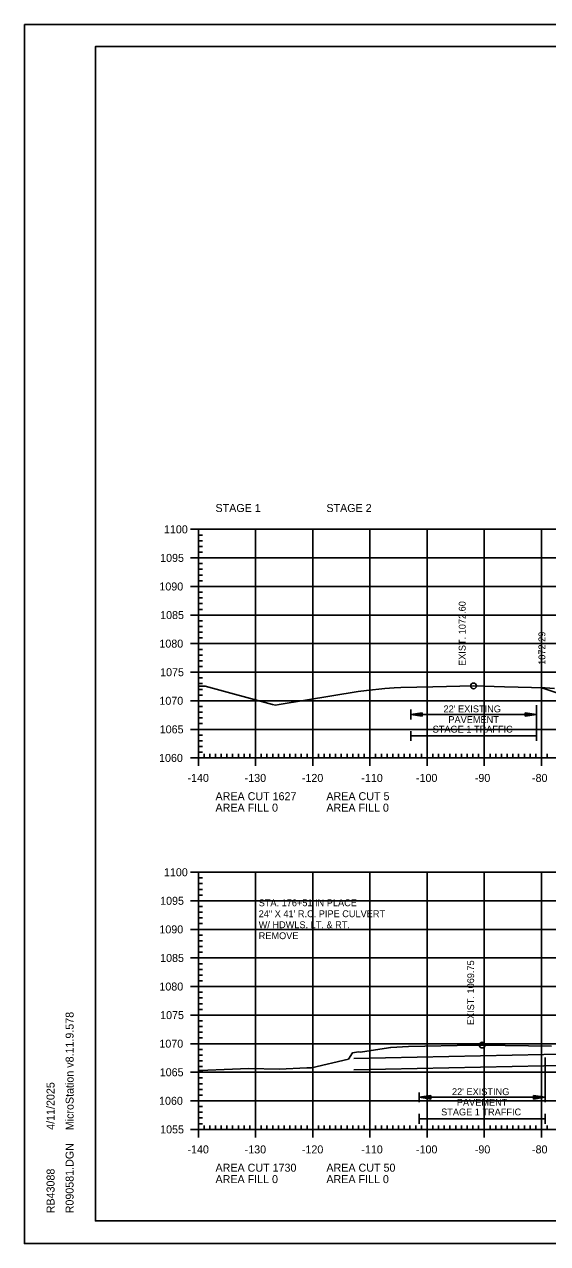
# Model space of a CAD drawing. Extents: x 1322838 to 1324533, y 339903 to 351025.
# Drawn here: x 1323533.3 to 1323624.8, y 348038.5 to 348251.9 of the extents above; entities that cross this region are included whole.
import ezdxf

# ---------------------------------------------------------------- set-up
doc = ezdxf.new("R2010")
doc.units = 0
for name, color, linetype in [('R_Axis', 7, 'Continuous'), ('R_Axis Annot', 7, 'Continuous'), ('R_Border', 7, 'Continuous'), ('R_Border Notes', 7, 'Continuous'), ('R_Exist Surface', 7, 'Continuous'), ('R_Fin Surface', 7, 'Continuous'), ('R_Fin Surface Annot', 7, 'Continuous'), ('R_Grid', 7, 'Continuous'), ('R_No Plot', 7, 'Continuous'), ('R_Water', 7, 'Continuous'), ('R_Xsect Elev', 7, 'Continuous')]:
    doc.layers.add(name, color=color, linetype=linetype)

msp = doc.modelspace()

# ---------------------------------------------------------------- linework, layer by layer
at = {"layer": 'R_Axis'}
for p, q in [((1323562.32, 348163.53), (1323565.12, 348163.53)), ((1323563.72, 348123.53), (1323563.72, 348163.53)), ((1323563.72, 348162.53), (1323564.42, 348162.53)), ((1323563.72, 348161.53), (1323564.42, 348161.53)), ((1323562.32, 348158.53), (1323565.12, 348158.53)), ((1323563.72, 348160.53), (1323564.42, 348160.53)), ((1323563.72, 348159.53), (1323564.42, 348159.53)), ((1323563.72, 348157.53), (1323564.42, 348157.53)), ((1323563.72, 348156.53), (1323564.42, 348156.53)), ((1323563.72, 348155.53), (1323564.42, 348155.53)), ((1323563.72, 348154.53), (1323564.42, 348154.53)), ((1323562.32, 348153.53), (1323565.12, 348153.53)), ((1323563.72, 348152.53), (1323564.42, 348152.53)), ((1323563.72, 348151.53), (1323564.42, 348151.53)), ((1323563.72, 348150.53), (1323564.42, 348150.53)), ((1323562.32, 348148.53), (1323565.12, 348148.53)), ((1323563.72, 348149.53), (1323564.42, 348149.53)), ((1323563.72, 348147.53), (1323564.42, 348147.53)), ((1323563.72, 348146.53), (1323564.42, 348146.53)), ((1323562.32, 348143.53), (1323565.12, 348143.53)), ((1323563.72, 348145.53), (1323564.42, 348145.53)), ((1323563.72, 348144.53), (1323564.42, 348144.53)), ((1323563.72, 348142.53), (1323564.42, 348142.53)), ((1323563.72, 348141.53), (1323564.42, 348141.53)), ((1323563.72, 348140.53), (1323564.42, 348140.53)), ((1323563.72, 348139.53), (1323564.42, 348139.53)), ((1323562.32, 348138.53), (1323565.12, 348138.53)), ((1323563.72, 348137.53), (1323564.42, 348137.53)), ((1323563.72, 348136.53), (1323564.42, 348136.53)), ((1323563.72, 348135.53), (1323564.42, 348135.53)), ((1323562.32, 348133.53), (1323565.12, 348133.53)), ((1323563.72, 348134.53), (1323564.42, 348134.53)), ((1323563.72, 348132.53), (1323564.42, 348132.53)), ((1323563.72, 348131.53), (1323564.42, 348131.53)), ((1323563.72, 348130.53), (1323564.42, 348130.53)), ((1323563.72, 348129.53), (1323564.42, 348129.53)), ((1323562.32, 348128.53), (1323565.12, 348128.53)), ((1323563.72, 348127.53), (1323564.42, 348127.53)), ((1323563.72, 348126.53), (1323564.42, 348126.53)), ((1323563.72, 348125.53), (1323564.42, 348125.53)), ((1323563.72, 348122.13), (1323563.72, 348124.93)), ((1323563.72, 348124.53), (1323564.42, 348124.53)), ((1323573.72, 348122.13), (1323573.72, 348124.93)), ((1323583.72, 348122.13), (1323583.72, 348124.93)), ((1323593.72, 348122.13), (1323593.72, 348124.93)), ((1323603.72, 348122.13), (1323603.72, 348124.93)), ((1323613.72, 348122.13), (1323613.72, 348124.93)), ((1323623.72, 348122.13), (1323623.72, 348124.93)), ((1323562.32, 348123.53), (1323565.12, 348123.53)), ((1323563.72, 348123.53), (1323843.72, 348123.53)), ((1323564.72, 348123.53), (1323564.72, 348124.23)), ((1323565.72, 348123.53), (1323565.72, 348124.23)), ((1323566.72, 348123.53), (1323566.72, 348124.23)), ((1323567.72, 348123.53), (1323567.72, 348124.23)), ((1323568.72, 348123.53), (1323568.72, 348124.23)), ((1323569.72, 348123.53), (1323569.72, 348124.23)), ((1323570.72, 348123.53), (1323570.72, 348124.23)), ((1323571.72, 348123.53), (1323571.72, 348124.23)), ((1323572.72, 348123.53), (1323572.72, 348124.23)), ((1323574.72, 348123.53), (1323574.72, 348124.23)), ((1323575.72, 348123.53), (1323575.72, 348124.23)), ((1323576.72, 348123.53), (1323576.72, 348124.23)), ((1323577.72, 348123.53), (1323577.72, 348124.23)), ((1323578.72, 348123.53), (1323578.72, 348124.23)), ((1323579.72, 348123.53), (1323579.72, 348124.23)), ((1323580.72, 348123.53), (1323580.72, 348124.23)), ((1323581.72, 348123.53), (1323581.72, 348124.23)), ((1323582.72, 348123.53), (1323582.72, 348124.23)), ((1323584.72, 348123.53), (1323584.72, 348124.23)), ((1323585.72, 348123.53), (1323585.72, 348124.23)), ((1323586.72, 348123.53), (1323586.72, 348124.23)), ((1323587.72, 348123.53), (1323587.72, 348124.23)), ((1323588.72, 348123.53), (1323588.72, 348124.23)), ((1323589.72, 348123.53), (1323589.72, 348124.23)), ((1323590.72, 348123.53), (1323590.72, 348124.23)), ((1323591.72, 348123.53), (1323591.72, 348124.23)), ((1323592.72, 348123.53), (1323592.72, 348124.23)), ((1323594.72, 348123.53), (1323594.72, 348124.23)), ((1323595.72, 348123.53), (1323595.72, 348124.23)), ((1323596.72, 348123.53), (1323596.72, 348124.23)), ((1323597.72, 348123.53), (1323597.72, 348124.23)), ((1323598.72, 348123.53), (1323598.72, 348124.23)), ((1323599.72, 348123.53), (1323599.72, 348124.23)), ((1323600.72, 348123.53), (1323600.72, 348124.23)), ((1323601.72, 348123.53), (1323601.72, 348124.23)), ((1323602.72, 348123.53), (1323602.72, 348124.23)), ((1323604.72, 348123.53), (1323604.72, 348124.23)), ((1323605.72, 348123.53), (1323605.72, 348124.23)), ((1323606.72, 348123.53), (1323606.72, 348124.23)), ((1323607.72, 348123.53), (1323607.72, 348124.23)), ((1323608.72, 348123.53), (1323608.72, 348124.23)), ((1323609.72, 348123.53), (1323609.72, 348124.23)), ((1323610.72, 348123.53), (1323610.72, 348124.23)), ((1323611.72, 348123.53), (1323611.72, 348124.23)), ((1323612.72, 348123.53), (1323612.72, 348124.23)), ((1323614.72, 348123.53), (1323614.72, 348124.23)), ((1323615.72, 348123.53), (1323615.72, 348124.23)), ((1323616.72, 348123.53), (1323616.72, 348124.23)), ((1323617.72, 348123.53), (1323617.72, 348124.23)), ((1323618.72, 348123.53), (1323618.72, 348124.23)), ((1323619.72, 348123.53), (1323619.72, 348124.23)), ((1323620.72, 348123.53), (1323620.72, 348124.23)), ((1323621.72, 348123.53), (1323621.72, 348124.23)), ((1323622.72, 348123.53), (1323622.72, 348124.23)), ((1323624.72, 348123.53), (1323624.72, 348124.23)), ((1323562.32, 348103.53), (1323565.12, 348103.53)), ((1323563.72, 348058.53), (1323563.72, 348103.53)), ((1323563.72, 348102.53), (1323564.42, 348102.53)), ((1323563.72, 348101.53), (1323564.42, 348101.53)), ((1323563.72, 348100.53), (1323564.42, 348100.53)), ((1323563.72, 348099.53), (1323564.42, 348099.53)), ((1323562.32, 348098.53), (1323565.12, 348098.53)), ((1323563.72, 348097.53), (1323564.42, 348097.53)), ((1323563.72, 348096.53), (1323564.42, 348096.53)), ((1323563.72, 348095.53), (1323564.42, 348095.53)), ((1323563.72, 348094.53), (1323564.42, 348094.53)), ((1323562.32, 348093.53), (1323565.12, 348093.53)), ((1323563.72, 348092.53), (1323564.42, 348092.53)), ((1323563.72, 348091.53), (1323564.42, 348091.53)), ((1323563.72, 348090.53), (1323564.42, 348090.53)), ((1323562.32, 348088.53), (1323565.12, 348088.53)), ((1323563.72, 348089.53), (1323564.42, 348089.53)), ((1323563.72, 348087.53), (1323564.42, 348087.53)), ((1323563.72, 348086.53), (1323564.42, 348086.53)), ((1323563.72, 348085.53), (1323564.42, 348085.53)), ((1323563.72, 348084.53), (1323564.42, 348084.53)), ((1323562.32, 348083.53), (1323565.12, 348083.53)), ((1323563.72, 348082.53), (1323564.42, 348082.53)), ((1323563.72, 348081.53), (1323564.42, 348081.53)), ((1323563.72, 348080.53), (1323564.42, 348080.53)), ((1323563.72, 348079.53), (1323564.42, 348079.53)), ((1323562.32, 348078.53), (1323565.12, 348078.53)), ((1323563.72, 348077.53), (1323564.42, 348077.53)), ((1323563.72, 348076.53), (1323564.42, 348076.53)), ((1323563.72, 348075.53), (1323564.42, 348075.53)), ((1323562.32, 348073.53), (1323565.12, 348073.53)), ((1323563.72, 348074.53), (1323564.42, 348074.53)), ((1323563.72, 348072.53), (1323564.42, 348072.53)), ((1323563.72, 348071.53), (1323564.42, 348071.53)), ((1323563.72, 348070.53), (1323564.42, 348070.53)), ((1323563.72, 348069.53), (1323564.42, 348069.53)), ((1323562.32, 348068.53), (1323565.12, 348068.53)), ((1323563.72, 348067.53), (1323564.42, 348067.53)), ((1323563.72, 348066.53), (1323564.42, 348066.53)), ((1323563.72, 348065.53), (1323564.42, 348065.53)), ((1323562.32, 348063.53), (1323565.12, 348063.53)), ((1323563.72, 348064.53), (1323564.42, 348064.53)), ((1323563.72, 348062.53), (1323564.42, 348062.53)), ((1323563.72, 348061.53), (1323564.42, 348061.53)), ((1323563.72, 348060.53), (1323564.42, 348060.53)), ((1323562.32, 348058.53), (1323565.12, 348058.53)), ((1323563.72, 348057.13), (1323563.72, 348059.93)), ((1323563.72, 348059.53), (1323564.42, 348059.53)), ((1323563.72, 348058.53), (1323843.72, 348058.53)), ((1323564.72, 348058.53), (1323564.72, 348059.23)), ((1323565.72, 348058.53), (1323565.72, 348059.23)), ((1323566.72, 348058.53), (1323566.72, 348059.23)), ((1323567.72, 348058.53), (1323567.72, 348059.23)), ((1323568.72, 348058.53), (1323568.72, 348059.23)), ((1323569.72, 348058.53), (1323569.72, 348059.23)), ((1323570.72, 348058.53), (1323570.72, 348059.23)), ((1323571.72, 348058.53), (1323571.72, 348059.23)), ((1323572.72, 348058.53), (1323572.72, 348059.23)), ((1323573.72, 348057.13), (1323573.72, 348059.93)), ((1323574.72, 348058.53), (1323574.72, 348059.23)), ((1323575.72, 348058.53), (1323575.72, 348059.23)), ((1323576.72, 348058.53), (1323576.72, 348059.23)), ((1323577.72, 348058.53), (1323577.72, 348059.23)), ((1323578.72, 348058.53), (1323578.72, 348059.23)), ((1323579.72, 348058.53), (1323579.72, 348059.23)), ((1323580.72, 348058.53), (1323580.72, 348059.23)), ((1323581.72, 348058.53), (1323581.72, 348059.23)), ((1323582.72, 348058.53), (1323582.72, 348059.23)), ((1323583.72, 348057.13), (1323583.72, 348059.93)), ((1323584.72, 348058.53), (1323584.72, 348059.23)), ((1323585.72, 348058.53), (1323585.72, 348059.23)), ((1323586.72, 348058.53), (1323586.72, 348059.23)), ((1323587.72, 348058.53), (1323587.72, 348059.23)), ((1323588.72, 348058.53), (1323588.72, 348059.23)), ((1323589.72, 348058.53), (1323589.72, 348059.23)), ((1323590.72, 348058.53), (1323590.72, 348059.23)), ((1323591.72, 348058.53), (1323591.72, 348059.23)), ((1323592.72, 348058.53), (1323592.72, 348059.23)), ((1323593.72, 348057.13), (1323593.72, 348059.93)), ((1323594.72, 348058.53), (1323594.72, 348059.23)), ((1323595.72, 348058.53), (1323595.72, 348059.23)), ((1323596.72, 348058.53), (1323596.72, 348059.23)), ((1323597.72, 348058.53), (1323597.72, 348059.23)), ((1323598.72, 348058.53), (1323598.72, 348059.23)), ((1323599.72, 348058.53), (1323599.72, 348059.23)), ((1323600.72, 348058.53), (1323600.72, 348059.23)), ((1323601.72, 348058.53), (1323601.72, 348059.23)), ((1323602.72, 348058.53), (1323602.72, 348059.23)), ((1323603.72, 348057.13), (1323603.72, 348059.93)), ((1323604.72, 348058.53), (1323604.72, 348059.23)), ((1323605.72, 348058.53), (1323605.72, 348059.23)), ((1323606.72, 348058.53), (1323606.72, 348059.23)), ((1323607.72, 348058.53), (1323607.72, 348059.23)), ((1323608.72, 348058.53), (1323608.72, 348059.23)), ((1323609.72, 348058.53), (1323609.72, 348059.23)), ((1323610.72, 348058.53), (1323610.72, 348059.23)), ((1323611.72, 348058.53), (1323611.72, 348059.23)), ((1323612.72, 348058.53), (1323612.72, 348059.23)), ((1323613.72, 348057.13), (1323613.72, 348059.93)), ((1323614.72, 348058.53), (1323614.72, 348059.23)), ((1323615.72, 348058.53), (1323615.72, 348059.23)), ((1323616.72, 348058.53), (1323616.72, 348059.23)), ((1323617.72, 348058.53), (1323617.72, 348059.23)), ((1323618.72, 348058.53), (1323618.72, 348059.23)), ((1323619.72, 348058.53), (1323619.72, 348059.23)), ((1323620.72, 348058.53), (1323620.72, 348059.23)), ((1323621.72, 348058.53), (1323621.72, 348059.23)), ((1323622.72, 348058.53), (1323622.72, 348059.23)), ((1323623.72, 348057.13), (1323623.72, 348059.93)), ((1323624.72, 348058.53), (1323624.72, 348059.23))]:
    msp.add_line(p, q, dxfattribs=at)
at = {"layer": 'R_Axis Annot'}
for p, q in [((1323600.85, 348131.99), (1323600.85, 348130.28)), ((1323602.85, 348131.44), (1323600.85, 348131.14)), ((1323602.85, 348130.84), (1323600.85, 348131.14)), ((1323600.85, 348131.14), (1323622.85, 348131.14)), ((1323602.85, 348131.39), (1323601.19, 348131.14)), ((1323602.85, 348130.89), (1323601.19, 348131.14)), ((1323602.85, 348131.34), (1323601.53, 348131.14)), ((1323602.85, 348130.94), (1323601.53, 348131.14)), ((1323602.85, 348131.29), (1323601.86, 348131.14)), ((1323602.85, 348130.99), (1323601.86, 348131.14)), ((1323602.85, 348131.23), (1323602.2, 348131.14)), ((1323602.85, 348131.04), (1323602.2, 348131.14)), ((1323602.85, 348131.18), (1323602.54, 348131.14)), ((1323602.85, 348131.09), (1323602.54, 348131.14)), ((1323602.85, 348130.84), (1323602.85, 348131.44)), ((1323620.85, 348131.44), (1323622.85, 348131.14)), ((1323620.85, 348131.44), (1323620.85, 348130.84)), ((1323620.85, 348131.39), (1323622.52, 348131.14)), ((1323620.85, 348131.34), (1323622.18, 348131.14)), ((1323620.85, 348131.29), (1323621.84, 348131.14)), ((1323620.85, 348131.23), (1323621.5, 348131.14)), ((1323620.85, 348131.18), (1323621.17, 348131.14)), ((1323620.85, 348130.84), (1323622.85, 348131.14)), ((1323620.85, 348131.04), (1323621.5, 348131.14)), ((1323620.85, 348130.94), (1323622.18, 348131.14)), ((1323620.85, 348130.89), (1323622.52, 348131.14)), ((1323620.85, 348130.99), (1323621.84, 348131.14)), ((1323620.85, 348131.09), (1323621.17, 348131.14)), ((1323622.85, 348131.99), (1323622.85, 348130.28)), ((1323600.85, 348128.22), (1323600.85, 348126.52)), ((1323600.85, 348127.37), (1323622.85, 348127.37)), ((1323622.85, 348128.22), (1323622.85, 348126.52)), ((1323602.34, 348065), (1323602.34, 348063.3)), ((1323624.34, 348065), (1323624.34, 348063.3)), ((1323604.34, 348064.45), (1323602.34, 348064.15)), ((1323604.34, 348063.85), (1323602.34, 348064.15)), ((1323602.34, 348064.15), (1323624.34, 348064.15)), ((1323604.34, 348064.4), (1323602.67, 348064.15)), ((1323604.34, 348063.9), (1323602.67, 348064.15)), ((1323604.34, 348064.35), (1323603.02, 348064.15)), ((1323604.34, 348063.95), (1323603.02, 348064.15)), ((1323604.34, 348064.3), (1323603.35, 348064.15)), ((1323604.34, 348064), (1323603.35, 348064.15)), ((1323604.34, 348064.25), (1323603.69, 348064.15)), ((1323604.34, 348064.05), (1323603.69, 348064.15)), ((1323604.34, 348064.2), (1323604.02, 348064.15)), ((1323604.34, 348064.1), (1323604.02, 348064.15)), ((1323604.34, 348063.85), (1323604.34, 348064.45)), ((1323622.34, 348064.45), (1323624.34, 348064.15)), ((1323622.34, 348064.45), (1323622.34, 348063.85)), ((1323622.34, 348064.4), (1323624.01, 348064.15)), ((1323622.34, 348064.35), (1323623.66, 348064.15)), ((1323622.34, 348064.3), (1323623.33, 348064.15)), ((1323622.34, 348064.25), (1323622.99, 348064.15)), ((1323622.34, 348064.2), (1323622.66, 348064.15)), ((1323622.34, 348063.85), (1323624.34, 348064.15)), ((1323622.34, 348064.05), (1323622.99, 348064.15)), ((1323622.34, 348063.95), (1323623.66, 348064.15)), ((1323622.34, 348063.9), (1323624.01, 348064.15)), ((1323622.34, 348064), (1323623.33, 348064.15)), ((1323622.34, 348064.1), (1323622.66, 348064.15)), ((1323602.34, 348061.24), (1323602.34, 348059.53)), ((1323602.34, 348060.39), (1323624.34, 348060.39)), ((1323624.34, 348061.24), (1323624.34, 348059.53))]:
    msp.add_line(p, q, dxfattribs=at)
at = {"layer": 'R_Border'}
for p, q in [((1323545.72, 348247.99), (1323861.9, 348247.99)), ((1323545.72, 348042.53), (1323545.72, 348247.99)), ((1323545.72, 348042.53), (1323545.72, 348042.53)), ((1323861.9, 348042.53), (1323545.72, 348042.53))]:
    msp.add_line(p, q, dxfattribs=at)
at = {"layer": 'R_Exist Surface'}
for points in [[(1323563.72, 348136.08), (1323564.9, 348136.08), (1323576.71, 348132.89), (1323577.22, 348132.78), (1323577.88, 348132.9), (1323591.65, 348135.18), (1323593.1, 348135.35), (1323596.32, 348135.7), (1323597.93, 348135.8), (1323599.15, 348135.88), (1323604.74, 348135.99), (1323611.85, 348136.13), (1323617.23, 348135.98), (1323624.35, 348135.8), (1323626.02, 348135.66)], [(1323563.72, 348068.81), (1323564.49, 348068.82), (1323565.4, 348068.87), (1323568.25, 348069.02), (1323572.54, 348069.19), (1323577.86, 348069.07), (1323582.67, 348069.3), (1323583.48, 348069.29), (1323589.96, 348070.8), (1323590.69, 348071.94), (1323591.71, 348072.1), (1323592.09, 348072.06), (1323596.98, 348072.79), (1323597.29, 348072.84), (1323597.39, 348072.84), (1323600.47, 348073.02), (1323611.85, 348073.25), (1323613.34, 348073.28), (1323625.47, 348073.09)]]:
    msp.add_lwpolyline(points, dxfattribs=at)
at = {"layer": 'R_Fin Surface'}
msp.add_lwpolyline([(1323623.79, 348135.82), (1323623.8, 348135.82), (1323642.4, 348129.61), (1323644.21, 348130.22), (1323644.55, 348130.28), (1323651.84, 348131.49), (1323651.84, 348131.49), (1323659.31, 348132.74), (1323666.22, 348133.89), (1323672.22, 348134.4), (1323674.22, 348134.58), (1323674.22, 348134.58), (1323703.72, 348137.11), (1323733.22, 348139.65), (1323735.22, 348139.82), (1323741.21, 348140.34), (1323754.04, 348138.2), (1323763.22, 348136.67), (1323817.78, 348154.86), (1323817.78, 348154.86)], dxfattribs=at)
at = {"layer": 'R_Grid'}
for p, q in [((1323563.72, 348163.53), (1323843.72, 348163.53)), ((1323563.72, 348123.53), (1323563.72, 348163.53)), ((1323573.72, 348123.53), (1323573.72, 348163.53)), ((1323583.72, 348123.53), (1323583.72, 348163.53)), ((1323593.72, 348123.53), (1323593.72, 348163.53)), ((1323603.72, 348123.53), (1323603.72, 348163.53)), ((1323613.72, 348123.53), (1323613.72, 348163.53)), ((1323623.72, 348123.53), (1323623.72, 348163.53)), ((1323563.72, 348158.53), (1323843.72, 348158.53)), ((1323563.72, 348153.53), (1323843.72, 348153.53)), ((1323563.72, 348148.53), (1323843.72, 348148.53)), ((1323563.72, 348143.53), (1323843.72, 348143.53)), ((1323563.72, 348138.53), (1323843.72, 348138.53)), ((1323563.72, 348133.53), (1323843.72, 348133.53)), ((1323563.72, 348128.53), (1323843.72, 348128.53)), ((1323563.72, 348123.53), (1323843.72, 348123.53)), ((1323563.72, 348103.53), (1323843.72, 348103.53)), ((1323563.72, 348058.53), (1323563.72, 348103.53)), ((1323573.72, 348058.53), (1323573.72, 348103.53)), ((1323583.72, 348058.53), (1323583.72, 348103.53)), ((1323593.72, 348058.53), (1323593.72, 348103.53)), ((1323603.72, 348058.53), (1323603.72, 348103.53)), ((1323613.72, 348058.53), (1323613.72, 348103.53)), ((1323623.72, 348058.53), (1323623.72, 348103.53)), ((1323563.72, 348098.53), (1323843.72, 348098.53)), ((1323563.72, 348093.53), (1323843.72, 348093.53)), ((1323563.72, 348088.53), (1323843.72, 348088.53)), ((1323563.72, 348083.53), (1323843.72, 348083.53)), ((1323563.72, 348078.53), (1323843.72, 348078.53)), ((1323563.72, 348073.53), (1323843.72, 348073.53)), ((1323563.72, 348068.53), (1323843.72, 348068.53)), ((1323563.72, 348063.53), (1323843.72, 348063.53)), ((1323563.72, 348058.53), (1323843.72, 348058.53))]:
    msp.add_line(p, q, dxfattribs=at)
at = {"layer": 'R_No Plot'}
for p, q in [((1323533.31, 348251.88), (1323866.65, 348251.88)), ((1323622.85, 348132.77), (1323622.85, 348126.66)), ((1323624.34, 348071.11), (1323624.34, 348065)), ((1323533.31, 348038.55), (1323866.65, 348038.55))]:
    msp.add_line(p, q, dxfattribs=at)
for points in [[(1323533.31, 348251.88), (1323866.65, 348251.88), (1323866.65, 348038.55), (1323533.31, 348038.55)], [(1323779.64, 348247.99), (1323799.26, 348247.99), (1323799.26, 348238.11), (1323815.37, 348238.11), (1323838.57, 348238.11), (1323838.57, 348205.44), (1323861.77, 348205.44), (1323861.9, 348042.53), (1323545.72, 348042.53), (1323545.72, 348247.99)]]:
    msp.add_lwpolyline(points, close=True, dxfattribs=at)
msp.add_lwpolyline([(1323642.4, 348129.61), (1323623.8, 348135.82), (1323623.79, 348135.82), (1323624.35, 348135.8), (1323626.02, 348135.66)], dxfattribs=at)
for centre in [(1323611.85, 348136.13), (1323613.34, 348073.28)]:
    msp.add_circle(centre, 0.5, dxfattribs=at)
at = {"layer": 'R_Water'}
for p, q in [((1323632.09, 348071.82), (1323590.89, 348070.94)), ((1323632.09, 348069.82), (1323590.89, 348068.94))]:
    msp.add_line(p, q, dxfattribs=at)

# ---------------------------------------------------------------- texts
at = {"layer": 'R_Axis Annot'}
for s, height, p in [('STAGE 1', 1.4, (1323566.72, 348166.56)), ('STAGE 2', 1.4, (1323586.11, 348166.56)), ('1100', 1.4, (1323557.71, 348162.83)), ('1095', 1.4, (1323557.04, 348157.83)), ('1090', 1.4, (1323556.91, 348152.83)), ('1085', 1.4, (1323557.04, 348147.83)), ('1080', 1.4, (1323556.91, 348142.83)), ('1075', 1.4, (1323557.04, 348137.83)), ('1070', 1.4, (1323556.91, 348132.83)), ("22' EXISTING ", 1.2, (1323606.59, 348131.51)), ('PAVEMENT', 1.2, (1323607.44, 348129.64)), ('1065', 1.4, (1323556.97, 348127.83)), ('STAGE 1 TRAFFIC', 1.2, (1323604.69, 348127.96)), ('1060', 1.4, (1323556.85, 348122.83)), ('-140', 1.4, (1323561.82, 348119.33)), ('-130', 1.4, (1323571.82, 348119.33)), ('-120', 1.4, (1323581.82, 348119.33)), ('-110', 1.4, (1323592.22, 348119.33)), ('-100', 1.4, (1323601.77, 348119.33)), ('-90', 1.4, (1323612.06, 348119.33)), ('-80', 1.4, (1323622.06, 348119.33)), ('AREA CUT 1627', 1.4, (1323566.72, 348116.13)), ('AREA CUT 5', 1.4, (1323586.11, 348116.13)), ('AREA FILL 0', 1.4, (1323566.72, 348114.13)), ('AREA FILL 0', 1.4, (1323586.11, 348114.13)), ('1100', 1.4, (1323557.71, 348102.83)), ('1095', 1.4, (1323557.04, 348097.83)), ('1090', 1.4, (1323556.91, 348092.83)), ('1085', 1.4, (1323557.04, 348087.83)), ('1080', 1.4, (1323556.91, 348082.83)), ('1075', 1.4, (1323557.04, 348077.83)), ('1070', 1.4, (1323556.91, 348072.83)), ('1065', 1.4, (1323556.97, 348067.83)), ("22' EXISTING ", 1.2, (1323608.07, 348064.53)), ('1060', 1.4, (1323556.85, 348062.83)), ('PAVEMENT', 1.2, (1323608.92, 348062.66)), ('STAGE 1 TRAFFIC', 1.2, (1323606.17, 348060.98)), ('1055', 1.4, (1323557.04, 348057.83)), ('-140', 1.4, (1323561.82, 348054.33)), ('-130', 1.4, (1323571.82, 348054.33)), ('-120', 1.4, (1323581.82, 348054.33)), ('-110', 1.4, (1323592.22, 348054.33)), ('-100', 1.4, (1323601.77, 348054.33)), ('-90', 1.4, (1323612.06, 348054.33)), ('-80', 1.4, (1323622.06, 348054.33)), ('AREA CUT 1730', 1.4, (1323566.72, 348051.13)), ('AREA CUT 50', 1.4, (1323586.11, 348051.13)), ('AREA FILL 0', 1.4, (1323566.72, 348049.13)), ('AREA FILL 0', 1.4, (1323586.11, 348049.13))]:
    msp.add_text(s, height=height, dxfattribs=at).set_placement(p)
at = {"layer": 'R_Border'}
for s, p in [('MicroStation v8.11.9.578', (1323541.91, 348058.39)), ('4/11/2025', (1323538.58, 348058.46)), ('R090581.DGN', (1323541.91, 348043.85)), ('RB43088', (1323538.58, 348043.85))]:
    msp.add_text(s, height=1.4, rotation=90, dxfattribs=at).set_placement(p)
at = {"layer": 'R_Border Notes'}
for s, p in [('STA. 176+51 IN PLACE', (1323574.27, 348097.58)), ('24" X 41\' R.C. PIPE CULVERT', (1323574.27, 348095.66)), ('W/ HDWLS. LT. & RT.', (1323574.27, 348093.74)), ('REMOVE', (1323574.27, 348091.82))]:
    msp.add_text(s, height=1.2, dxfattribs=at).set_placement(p)
at = {"layer": 'R_Fin Surface Annot'}
msp.add_text('1072.29', height=1.2, rotation=90, dxfattribs=at).set_placement((1323624.39, 348139.82))
at = {"layer": 'R_Xsect Elev'}
for s, p in [('EXIST. 1072.60', (1323610.45, 348139.63)), ('EXIST. 1069.75', (1323611.94, 348076.78))]:
    msp.add_text(s, height=1.2, rotation=90, dxfattribs=at).set_placement(p)

doc.saveas('drawing.dxf')
